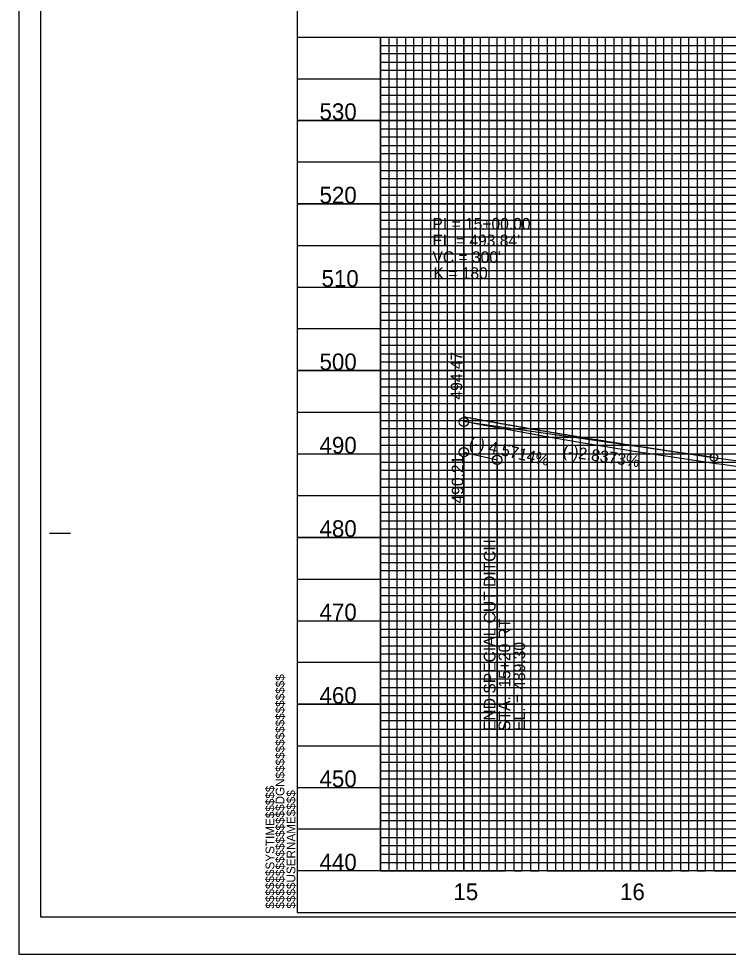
# Model space of a CAD drawing. Extents: x 571503 to 593215, y -77195 to -51828.
# Drawn here: x 582330 to 582756, y -72483 to -71922 of the extents above; entities that cross this region are included whole.
import ezdxf

# ---------------------------------------------------------------- set-up
doc = ezdxf.new("R2010")
doc.units = 0
for name, color, linetype in [('Exist Vertical Profile Ground Line', 7, 'Continuous'), ('Exist Vertical Profile Horizontal Axis Label Major', 7, 'Continuous'), ('Exist Vertical Profile Vertical Axis Label', 7, 'Continuous'), ('Prop Vertical Profile Curve Label', 7, 'Continuous'), ('Prop Vertical Profile Ditch Grade Right', 7, 'Continuous'), ('Prop Vertical Profile Ditch Grade Right Label', 7, 'Continuous'), ('Prop Vertical Profile Grade', 7, 'Continuous'), ('Prop Vertical Profile Grade Label', 7, 'Continuous'), ('Prop VPI Ditch Grade Right Label', 7, 'Continuous'), ('Prop VPI Label', 7, 'Continuous'), ('Sheet Cutting Line CELL', 7, 'Continuous'), ('Sheet DOT Grid CELL', 7, 'Continuous'), ('Sheet Layout Profile Border Port 2', 7, 'Continuous'), ('Sheet Plot Border Inside CELL', 7, 'Continuous'), ('Sheet Plot Border Outside CELL', 7, 'Continuous'), ('Sheet Profile CELL', 7, 'Continuous'), ('Sheet Profile Grid Major CELL', 7, 'Continuous'), ('Sheet Profile Grid Middle CELL', 7, 'Continuous'), ('Sheet Profile Grid Minor CELL', 7, 'Continuous')]:
    doc.layers.add(name, color=color, linetype=linetype)

msp = doc.modelspace()

# ---------------------------------------------------------------- linework, layer by layer
at = {"layer": 'Exist Vertical Profile Ground Line'}
msp.add_lwpolyline([(582596.98, -72163.23), (582609.35, -72165.52), (582613.01, -72166.21), (582641.12, -72171.42), (582644.11, -72171.98), (582662.92, -72175.09), (582667.38, -72175.87), (582694.42, -72180.34), (582697.76, -72180.92), (582716.67, -72183.79), (582722.16, -72184.52), (582748.37, -72188.48), (582752.17, -72188.99), (582770.56, -72191.74)], dxfattribs=at)
at = {"layer": 'Prop Vertical Profile Curve Label'}
msp.add_circle((582746.98, -72184.93), 2.25, dxfattribs=at)
msp.add_circle((582746.98, -72184.93), 2.25, dxfattribs=at)
at = {"layer": 'Prop Vertical Profile Ditch Grade Right'}
msp.add_line((582596.98, -72181.78), (582616.98, -72186.35), dxfattribs=at)
at = {"layer": 'Prop Vertical Profile Grade'}
msp.add_line((582746.98, -72184.93), (582871.98, -72202.66), dxfattribs=at)
msp.add_open_spline([(582596.98, -72160.52), (582597.65, -72160.64), (582598.32, -72160.77), (582598.98, -72160.89), (582600.32, -72161.13), (582601.65, -72161.37), (582602.98, -72161.62), (582604.32, -72161.86), (582605.65, -72162.1), (582606.98, -72162.34), (582608.32, -72162.58), (582609.65, -72162.82), (582610.98, -72163.06), (582612.32, -72163.3), (582613.65, -72163.54), (582614.98, -72163.78), (582616.32, -72164.02), (582617.65, -72164.26), (582618.98, -72164.49), (582620.32, -72164.73), (582621.65, -72164.96), (582622.98, -72165.2), (582624.32, -72165.43), (582625.65, -72165.67), (582626.98, -72165.9), (582628.32, -72166.14), (582629.65, -72166.37), (582630.98, -72166.6), (582632.32, -72166.83), (582633.65, -72167.06), (582634.98, -72167.3), (582636.32, -72167.53), (582637.65, -72167.76), (582638.98, -72167.99), (582640.32, -72168.21), (582641.65, -72168.44), (582642.98, -72168.67), (582644.32, -72168.9), (582645.65, -72169.13), (582646.98, -72169.35), (582648.32, -72169.58), (582649.65, -72169.8), (582650.98, -72170.03), (582652.32, -72170.25), (582653.65, -72170.48), (582654.98, -72170.7), (582656.32, -72170.92), (582657.65, -72171.15), (582658.98, -72171.37), (582660.32, -72171.59), (582661.65, -72171.81), (582662.98, -72172.03), (582664.32, -72172.25), (582665.65, -72172.47), (582666.98, -72172.69), (582668.32, -72172.91), (582669.65, -72173.13), (582670.98, -72173.34), (582672.32, -72173.56), (582673.65, -72173.78), (582674.98, -72173.99), (582676.32, -72174.21), (582677.65, -72174.42), (582678.98, -72174.64), (582680.32, -72174.85), (582681.65, -72175.07), (582682.98, -72175.28), (582684.32, -72175.49), (582685.65, -72175.7), (582686.98, -72175.92), (582688.32, -72176.13), (582689.65, -72176.34), (582690.98, -72176.55), (582692.32, -72176.76), (582693.65, -72176.97), (582694.98, -72177.18), (582696.32, -72177.38), (582697.65, -72177.59), (582698.98, -72177.8), (582700.32, -72178.01), (582701.65, -72178.21), (582702.98, -72178.42), (582704.32, -72178.62), (582705.65, -72178.83), (582706.98, -72179.03), (582708.32, -72179.23), (582709.65, -72179.44), (582710.98, -72179.64), (582712.32, -72179.84), (582713.65, -72180.04), (582714.98, -72180.25), (582716.32, -72180.45), (582717.65, -72180.65), (582718.98, -72180.85), (582720.32, -72181.05), (582721.65, -72181.24), (582722.98, -72181.44), (582724.32, -72181.64), (582725.65, -72181.84), (582726.98, -72182.03), (582728.32, -72182.23), (582729.65, -72182.43), (582730.98, -72182.62), (582732.32, -72182.82), (582733.65, -72183.01), (582734.98, -72183.21), (582736.32, -72183.4), (582737.65, -72183.59), (582738.98, -72183.78), (582740.32, -72183.98), (582741.65, -72184.17), (582742.98, -72184.36), (582744.32, -72184.55), (582745.65, -72184.74), (582746.98, -72184.93)], degree=3, dxfattribs=at)
at = {"layer": 'Prop VPI Ditch Grade Right Label'}
msp.add_line((582616.98, -72189.1), (582616.98, -72354.03), dxfattribs=at)
for centre in [(582596.98, -72181.78), (582616.98, -72186.35)]:
    msp.add_circle(centre, 2.75, dxfattribs=at)
at = {"layer": 'Prop VPI Label'}
msp.add_line((582746.98, -72184.93), (582599.71, -72164.03), dxfattribs=at)
msp.add_circle((582596.98, -72163.65), 2.75, dxfattribs=at)
at = {"layer": 'Sheet Cutting Line CELL'}
for p, q in [((582329.98, -71382.85), (582329.98, -72482.85)), ((582329.98, -72482.85), (584013.98, -72482.85))]:
    msp.add_line(p, q, dxfattribs=at)
at = {"layer": 'Sheet DOT Grid CELL'}
for p, q in [((582496.98, -71932.85), (583996.87, -71932.85)), ((582546.98, -71932.85), (582546.98, -72432.85)), ((582596.98, -71932.85), (582596.98, -72432.85)), ((582646.98, -71932.85), (582646.98, -72432.85)), ((582696.98, -71932.85), (582696.98, -72432.85)), ((582746.98, -71932.85), (582746.98, -72432.85)), ((582496.98, -71982.85), (583996.87, -71982.85)), ((582496.98, -72032.85), (583996.87, -72032.85)), ((582496.98, -72082.85), (583996.87, -72082.85)), ((582496.98, -72132.85), (583996.87, -72132.85)), ((582496.98, -72182.85), (583996.87, -72182.85)), ((582496.98, -72232.85), (583996.87, -72232.85)), ((582496.98, -72282.85), (583996.87, -72282.85)), ((582496.98, -72332.85), (583996.87, -72332.85)), ((582496.98, -72382.85), (583996.87, -72382.85))]:
    msp.add_line(p, q, dxfattribs=at)
at = {"layer": 'Sheet Layout Profile Border Port 2'}
msp.add_lwpolyline([(582546.98, -71932.85), (583946.98, -71932.85), (583946.98, -72432.85), (582546.98, -72432.85)], close=True, dxfattribs=at)
at = {"layer": 'Sheet Plot Border Inside CELL'}
msp.add_lwpolyline([(582342.98, -72460.4), (584009.48, -72460.4), (584009.48, -71405.3), (582342.98, -71405.3)], close=True, dxfattribs=at)
at = {"layer": 'Sheet Plot Border Outside CELL'}
msp.add_lwpolyline([(582329.98, -72482.85), (584013.98, -72482.85), (584013.98, -71382.85), (582329.98, -71382.85)], close=True, dxfattribs=at)
at = {"layer": 'Sheet Profile CELL'}
for p, q in [((582496.98, -71932.85), (583996.98, -71932.85)), ((582348.48, -72230.35), (582360.98, -72230.35)), ((583996.98, -72432.85), (582496.98, -72432.85)), ((582496.98, -72457.85), (583996.98, -72457.85)), ((582496.98, -72457.85), (582496.98, -72457.85)), ((582496.98, -72457.85), (582496.98, -72457.85)), ((582496.98, -72457.85), (582496.98, -72457.85)), ((582496.98, -72457.85), (582496.98, -72457.85)), ((582496.98, -72457.85), (582496.98, -72457.85)), ((582496.98, -72457.85), (582496.98, -72457.85)), ((582496.98, -72457.85), (582496.98, -72457.85))]:
    msp.add_line(p, q, dxfattribs=at)
msp.add_lwpolyline([(583996.98, -71407.85), (582496.98, -71407.85), (582496.98, -72457.85), (583996.98, -72457.85)], close=True, dxfattribs=at)
msp.add_lwpolyline([(582534.48, -72457.85), (582534.48, -72457.85)], dxfattribs=at)
at = {"layer": 'Sheet Profile Grid Major CELL'}
msp.add_line((582496.98, -72432.85), (582496.98, -72432.85), dxfattribs=at)
for points in [[(582546.98, -71932.85), (582546.98, -72432.85), (582596.98, -72432.85), (582596.98, -71932.85), (582646.98, -71932.85), (582646.98, -72432.85), (582696.98, -72432.85), (582696.98, -71932.85), (582746.98, -71932.85), (582746.98, -72432.85), (582796.98, -72432.85)], [(583996.98, -71982.85), (582496.98, -71982.85)], [(583996.98, -72032.85), (582496.98, -72032.85), (582496.98, -72082.85), (583996.98, -72082.85)], [(583996.98, -72132.85), (582496.98, -72132.85), (582496.98, -72182.85), (583996.98, -72182.85)], [(583996.98, -72232.85), (582496.98, -72232.85), (582496.98, -72282.85), (583996.98, -72282.85)], [(583996.98, -72332.85), (582496.98, -72332.85), (582496.98, -72332.85), (582496.98, -72382.85), (583996.98, -72382.85)], [(583996.98, -72432.85), (582496.98, -72432.85)]]:
    msp.add_lwpolyline(points, dxfattribs=at)
at = {"layer": 'Sheet Profile Grid Middle CELL'}
for points in [[(582521.98, -71932.85), (582571.98, -71932.85), (582571.98, -72432.85), (582621.98, -72432.85), (582621.98, -71932.85), (582671.98, -71932.85), (582671.98, -72432.85), (582721.98, -72432.85), (582721.98, -71932.85), (582771.98, -71932.85)], [(582496.98, -71957.85), (583996.98, -71957.85)], [(583996.98, -72007.85), (582496.98, -72007.85), (582496.98, -72057.85), (583996.98, -72057.85)], [(583996.98, -72107.85), (582496.98, -72107.85), (582496.98, -72157.85), (583996.98, -72157.85)], [(583996.98, -72207.85), (582496.98, -72207.85), (582496.98, -72257.85), (583996.98, -72257.85)], [(583996.98, -72307.85), (582496.98, -72307.85), (582496.98, -72357.85), (583996.98, -72357.85)], [(583996.98, -72407.85), (582496.98, -72407.85)]]:
    msp.add_lwpolyline(points, dxfattribs=at)
at = {"layer": 'Sheet Profile Grid Minor CELL'}
for p, q in [((582546.98, -71937.85), (583946.98, -71937.85)), ((583946.98, -71942.85), (582546.98, -71942.85)), ((582546.98, -71947.85), (583946.98, -71947.85)), ((583946.98, -71952.85), (582546.98, -71952.85)), ((582546.98, -71962.85), (583946.98, -71962.85)), ((583946.98, -71967.85), (582546.98, -71967.85)), ((582546.98, -71972.85), (583946.98, -71972.85)), ((583946.98, -71977.85), (582546.98, -71977.85)), ((582546.98, -71987.85), (583946.98, -71987.85)), ((583946.98, -71992.85), (582546.98, -71992.85)), ((582546.98, -71997.85), (583946.98, -71997.85)), ((583946.98, -72002.85), (582546.98, -72002.85)), ((582546.98, -72012.85), (583946.98, -72012.85)), ((583946.98, -72017.85), (582546.98, -72017.85)), ((582546.98, -72022.85), (583946.98, -72022.85)), ((583946.98, -72027.85), (582546.98, -72027.85)), ((582546.98, -72037.85), (583946.98, -72037.85)), ((583946.98, -72042.85), (582546.98, -72042.85)), ((582546.98, -72047.85), (583946.98, -72047.85)), ((583946.98, -72052.85), (582546.98, -72052.85)), ((582546.98, -72062.85), (583946.98, -72062.85)), ((583946.98, -72067.85), (582546.98, -72067.85)), ((582546.98, -72072.85), (583946.98, -72072.85)), ((583946.98, -72077.85), (582546.98, -72077.85)), ((582546.98, -72087.85), (583946.98, -72087.85)), ((583946.98, -72092.85), (582546.98, -72092.85)), ((582546.98, -72097.85), (583946.98, -72097.85)), ((583946.98, -72102.85), (582546.98, -72102.85)), ((582546.98, -72112.85), (583946.98, -72112.85)), ((583946.98, -72117.85), (582546.98, -72117.85)), ((582546.98, -72122.85), (583946.98, -72122.85)), ((583946.98, -72127.85), (582546.98, -72127.7)), ((582546.98, -72137.85), (583946.98, -72137.85)), ((583946.98, -72142.85), (582546.98, -72142.85)), ((582546.98, -72147.85), (583946.98, -72147.85)), ((583946.98, -72152.85), (582546.98, -72152.85)), ((582546.98, -72162.85), (583946.98, -72162.85)), ((583946.98, -72167.85), (582546.98, -72167.85)), ((582546.98, -72172.85), (583946.98, -72172.85)), ((583946.98, -72177.85), (582546.98, -72177.85)), ((582546.98, -72187.85), (583946.98, -72187.85)), ((583946.98, -72192.85), (582546.98, -72192.85)), ((582546.98, -72197.85), (583946.98, -72197.85)), ((583946.98, -72202.85), (582546.98, -72202.85)), ((582546.98, -72212.85), (583946.98, -72212.85)), ((583946.98, -72217.85), (582546.98, -72217.85)), ((582546.98, -72222.85), (583946.98, -72222.85)), ((583946.98, -72227.85), (582546.98, -72227.85)), ((582546.98, -72237.85), (583946.98, -72237.85)), ((583946.98, -72242.85), (582546.98, -72242.85)), ((582546.98, -72247.85), (583946.98, -72247.85)), ((583946.98, -72252.85), (582546.98, -72252.85)), ((582546.98, -72262.85), (583946.98, -72262.85)), ((583946.98, -72267.85), (582546.98, -72267.85)), ((582546.98, -72272.85), (583946.98, -72272.85)), ((583946.98, -72277.85), (582546.98, -72277.85)), ((582546.98, -72287.85), (583946.98, -72287.85)), ((583946.98, -72292.85), (582546.98, -72292.85)), ((582546.98, -72297.85), (583946.98, -72297.85)), ((583946.98, -72302.85), (582546.98, -72302.85)), ((582546.98, -72312.85), (583946.98, -72312.85)), ((583946.98, -72317.85), (582546.98, -72317.85)), ((582546.98, -72322.85), (583946.98, -72322.85)), ((583946.98, -72327.85), (582546.98, -72327.85)), ((582546.98, -72337.85), (583946.98, -72337.85)), ((583946.98, -72342.85), (582546.98, -72342.85)), ((582546.98, -72347.85), (583946.98, -72347.85)), ((583946.98, -72352.85), (582546.98, -72352.85)), ((582546.98, -72362.85), (583946.98, -72362.85)), ((583946.98, -72367.85), (582546.98, -72367.85)), ((582546.98, -72372.85), (583946.98, -72372.85)), ((583946.98, -72377.85), (582546.98, -72377.85)), ((582546.98, -72387.85), (583946.98, -72387.85)), ((583946.98, -72392.85), (582546.98, -72392.85)), ((582546.98, -72397.85), (583946.98, -72397.85)), ((583946.98, -72402.85), (582546.98, -72402.85)), ((582546.98, -72412.85), (583946.98, -72412.85)), ((583946.98, -72417.85), (582546.98, -72417.85)), ((582546.98, -72422.85), (583946.98, -72422.85)), ((582546.98, -72427.85), (583946.98, -72427.85))]:
    msp.add_line(p, q, dxfattribs=at)
for points in [[(582546.98, -71932.85), (582551.98, -71932.85), (582551.98, -72432.85), (582556.98, -72432.85), (582556.98, -71932.85), (582561.98, -71932.85), (582561.98, -72432.85), (582566.98, -72432.85), (582566.98, -71932.85), (582576.98, -71932.85), (582576.98, -72432.85), (582581.98, -72432.85), (582581.98, -71932.85), (582586.98, -71932.85), (582586.98, -72432.85), (582591.98, -72432.85), (582601.98, -72432.85), (582606.98, -72432.85), (582606.98, -71932.85), (582611.98, -71932.85), (582611.98, -72432.85), (582616.98, -72432.85), (582616.98, -71932.85), (582626.98, -71932.85), (582626.98, -72432.85), (582631.98, -72432.85), (582631.98, -71932.85), (582636.98, -71932.85), (582636.98, -72432.85), (582641.98, -72432.85), (582641.98, -71932.85), (582651.98, -71932.85), (582651.98, -72432.85), (582656.98, -72432.85), (582656.98, -71932.85), (582661.98, -71932.85), (582661.98, -72432.85), (582666.98, -72432.85), (582666.98, -71932.85), (582676.98, -71932.85), (582676.98, -72432.85), (582681.98, -72432.85), (582681.98, -71932.85), (582686.98, -71932.85), (582686.98, -72432.85), (582691.98, -72432.85), (582691.98, -71932.85), (582701.98, -71932.85), (582701.98, -72432.85), (582706.98, -72432.85), (582706.98, -71932.85), (582711.98, -71932.85), (582711.98, -72432.85), (582716.98, -72432.85), (582716.98, -71932.85), (582726.98, -71932.85), (582726.98, -72432.85), (582731.98, -72432.85), (582731.98, -71932.85), (582736.98, -71932.85), (582736.98, -72432.85), (582741.98, -72432.85), (582741.98, -71932.85), (582751.98, -71932.85), (582751.98, -72432.85), (582756.98, -72432.85)], [(582591.98, -72432.85), (582591.98, -71932.85), (582601.98, -71932.85), (582601.98, -72432.85)]]:
    msp.add_lwpolyline(points, dxfattribs=at)

# ---------------------------------------------------------------- texts
at = {"layer": 'Exist Vertical Profile Horizontal Axis Label Major'}
for s, p in [('15', (582590.72, -72450.35)), ('16', (582690.67, -72450.35))]:
    msp.add_text(s, height=10, dxfattribs=at).set_placement(p)
at = {"layer": 'Exist Vertical Profile Vertical Axis Label'}
for s, p in [('530', (582510.42, -71982.6)), ('520', (582510.42, -72032.6)), ('510', (582511.61, -72082.6)), ('500', (582510.42, -72132.6)), ('490', (582510.42, -72182.6)), ('480', (582510.42, -72232.6)), ('470', (582510.42, -72282.6)), ('460', (582510.42, -72332.6)), ('450', (582510.42, -72382.6)), ('440', (582510.42, -72432.6))]:
    msp.add_text(s, height=10, dxfattribs=at).set_placement(p)
at = {"layer": 'Prop Vertical Profile Curve Label'}
for s, p in [("VC = 300'", (582578.17, -72068.32)), ('K = 180', (582578.8, -72077.91))]:
    msp.add_text(s, height=7, dxfattribs=at).set_placement(p)
at = {"layer": 'Prop Vertical Profile Ditch Grade Right Label'}
msp.add_text('(-) 4.5714%', height=7, rotation=347.125, dxfattribs=at).set_placement((582599.63, -72179.15))
at = {"layer": 'Prop Vertical Profile Grade Label'}
msp.add_text('(-)2.8373%', height=7, rotation=351.9255, dxfattribs=at).set_placement((582656.05, -72184.31))
at = {"layer": 'Prop VPI Ditch Grade Right Label'}
for s, p in [('490.21', (582596.71, -72212.54)), ('END SPECIAL CUT DITCH', (582615.97, -72348.92)), ('STA.  15+20 RT', (582624.85, -72348.92)), ('EL. = 489.30', (582633.72, -72348.92))]:
    msp.add_text(s, height=7, rotation=90, dxfattribs=at).set_placement(p)
at = {"layer": 'Prop VPI Label'}
for s, p in [('PI = 15+00.00', (582578.17, -72048.32)), ("EL = 493.84'", (582578.17, -72058.32))]:
    msp.add_text(s, height=7, dxfattribs=at).set_placement(p)
msp.add_text('494.47', height=7, rotation=90, dxfattribs=at).set_placement((582596.11, -72150.22))
at = {"layer": 'Sheet Profile CELL'}
for s, p in [('$$$$$$$$$$$$$$$$DGN$$$$$$$$$$$$$$$$', (582489.35, -72455.47)), ('$$$$$$SYSTIME$$$$$', (582483.3, -72455.47)), ('$$$$USERNAME$$$$', (582495.92, -72455.46))]:
    msp.add_text(s, height=5.25, rotation=90, dxfattribs=at).set_placement(p)

doc.saveas('drawing.dxf')
